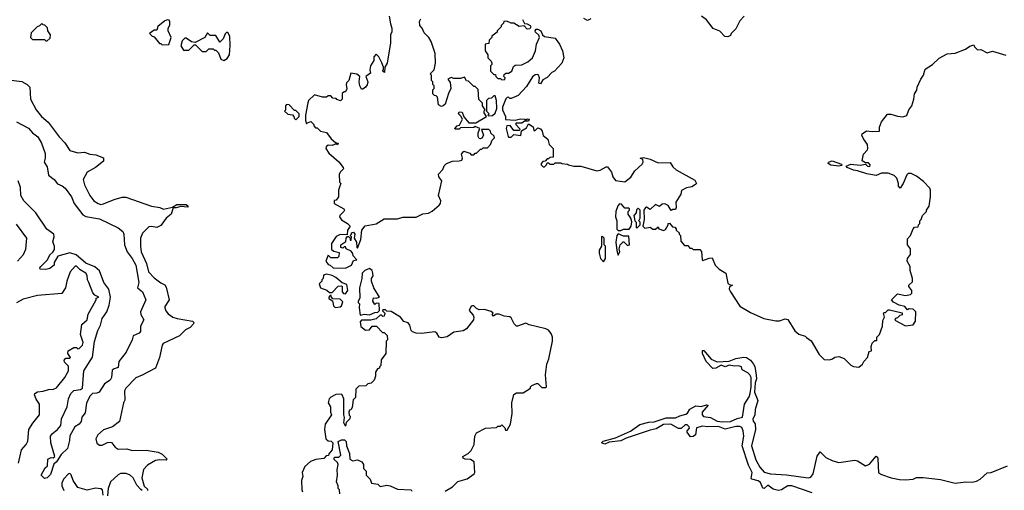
# Model space of a CAD drawing. Extents: x 2386423 to 2568864, y 578392 to 761999.
# Tile 330 of 454: x 2499229 to 2506593, y 659451 to 662969. Entities that reach past the tile are written whole.
import ezdxf

# ---------------------------------------------------------------- set-up
doc = ezdxf.new("R2010")
doc.units = 0

msp = doc.modelspace()

# ---------------------------------------------------------------- linework, layer by layer
at = {"layer": '0CON05XD'}
for points in [[(2499435, 662810), (2499458.3, 662831.7), (2499460, 662855), (2499440, 662885), (2499438.3, 662908.3), (2499418.3, 662928.3), (2499405, 662930), (2499395, 662940), (2499378.3, 662921.7), (2499360, 662915), (2499315, 662870), (2499310, 662835), (2499325, 662820), (2499415, 662820), (2499425, 662810), (2499435, 662810)], [(2500295, 662780), (2500345, 662782.5), (2500362.5, 662835), (2500340, 662885), (2500340, 662905), (2500351.7, 662928.3), (2500351.7, 662951.7), (2500346.4, 662966.4), (2500335, 662967.5), (2500315, 662960), (2500261.7, 662918.3), (2500255, 662890), (2500235, 662890), (2500200, 662865), (2500220, 662845), (2500235, 662840), (2500275, 662790), (2500285, 662790), (2500295, 662780)], [(2501992.5, 662995), (2502003, 662937), (2502012.5, 662905), (2502011.7, 662878.3), (2502002.5, 662855), (2502003, 662797), (2501976.7, 662645), (2501960, 662615), (2501956.4, 662573.6), (2501943.6, 662583.6), (2501950, 662595), (2501950, 662615), (2501937, 662647), (2501915, 662690), (2501895, 662710), (2501878.3, 662691.7), (2501877, 662663), (2501853.8, 662625), (2501846.7, 662595), (2501851.7, 662568.3), (2501817.5, 662545), (2501832, 662505), (2501827.3, 662482.7), (2501815, 662463.3), (2501795, 662450), (2501785, 662450), (2501773.6, 662473.6), (2501768.8, 662505), (2501772.5, 662545), (2501751.7, 662561.7), (2501705, 662570), (2501690, 662515), (2501673, 662497), (2501670, 662485), (2501677, 662453), (2501665, 662430), (2501655, 662430), (2501641.7, 662418.3), (2501640, 662375), (2501628.3, 662361.7), (2501601.7, 662371.7), (2501595, 662380), (2501571.7, 662381.7), (2501555, 662400), (2501535, 662400), (2501525, 662390), (2501495, 662390), (2501435, 662407.5), (2501390, 662365), (2501383, 662347), (2501367.5, 662255), (2501367.5, 662215), (2501375, 662190), (2501381.7, 662198.3), (2501407, 662207), (2501430, 662185), (2501430, 662175), (2501441.7, 662161.7), (2501455, 662160), (2501480, 662135), (2501525, 662126.7), (2501558.3, 662078.3), (2501591.7, 662051.7), (2501610, 662045), (2501606.4, 662033.6), (2501595, 662040), (2501565, 662027.5), (2501535, 662030), (2501521.7, 662018.3), (2501520, 662005), (2501540.7, 661970.7), (2501616.4, 661906.4), (2501647.5, 661865), (2501650, 661855), (2501625, 661830), (2501618.3, 661811.7), (2501620, 661755), (2501630, 661745), (2501622.5, 661725), (2501612.5, 661695), (2501613.3, 661645), (2501595, 661620), (2501581.7, 661618.3), (2501580, 661595), (2501652.5, 661555), (2501657.5, 661545), (2501652.5, 661535), (2501623.6, 661506.4), (2501620, 661495), (2501635, 661472.5), (2501680, 661445), (2501700, 661425), (2501680, 661395), (2501678.3, 661361.7), (2501625, 661362.5), (2501595, 661347.5), (2501560, 661295), (2501561.7, 661251.7), (2501578.3, 661238.3), (2501618.3, 661228.3), (2501615, 661200), (2501605, 661190), (2501555, 661190), (2501535, 661210), (2501520, 661165), (2501535, 661140), (2501550, 661135), (2501573, 661113), (2501665, 661112.5)], [(2501665, 661112.5), (2501710, 661135), (2501725, 661170), (2501750, 661175), (2501723, 661203), (2501721.7, 661221.7), (2501708.8, 661238.8), (2501670, 661255), (2501665, 661270), (2501655, 661270), (2501645, 661260), (2501630, 661265), (2501630, 661285), (2501668.3, 661311.7), (2501670, 661335), (2501681.7, 661348.3), (2501688.3, 661348.3), (2501700, 661335), (2501701.7, 661321.7), (2501708.3, 661321.7), (2501710, 661345), (2501700, 661355), (2501710, 661365), (2501710, 661375), (2501725, 661380), (2501736.7, 661366.7), (2501730, 661335), (2501747.5, 661305), (2501750, 661265), (2501755, 661260), (2501780, 661325), (2501787.5, 661395), (2501813, 661427), (2501895, 661442.5), (2501955, 661480), (2502055, 661480), (2502095, 661492.5), (2502195, 661493.3), (2502245, 661516.7), (2502286.4, 661523.6), (2502315, 661537.5), (2502366.4, 661583.6), (2502376, 661594), (2502378.8, 661615), (2502361.2, 661655), (2502387.5, 661765), (2502363.3, 661793.3), (2502362.5, 661815), (2502395, 661850), (2502403.6, 661876.4), (2502420, 661895), (2502465, 661912.5), (2502515, 661913.3), (2502535, 661920), (2502540, 661935), (2502532.5, 661965), (2502550, 661985), (2502595, 661970), (2502605, 661960), (2502625, 661960), (2502635, 661970), (2502645, 661970), (2502675, 662000), (2502685, 662000), (2502695, 662010), (2502728.3, 662011.7), (2502750, 662035), (2502761.7, 662068.3), (2502780, 662085), (2502778.3, 662098.3), (2502751.7, 662121.7), (2502750, 662135), (2502737, 662147), (2502681.7, 662148.3), (2502697.5, 662105), (2502686.4, 662083.6), (2502675, 662077.5), (2502665, 662080), (2502657.5, 662095), (2502657, 662123), (2502670, 662155), (2502635, 662170), (2502625, 662162.5), (2502525, 662160), (2502515, 662150), (2502485, 662150), (2502482.5, 662155), (2502500, 662175), (2502518.3, 662181.7), (2502540, 662225), (2502528.3, 662248.3), (2502510, 662265), (2502515, 662280), (2502538.3, 662278.3), (2502551.7, 662241.7), (2502588.3, 662198.3), (2502641.7, 662198.3), (2502720, 662245), (2502703, 662273), (2502703, 662287), (2502710, 662295), (2502690, 662325), (2502690, 662345), (2502663, 662373), (2502657.5, 662447.5), (2502635, 662470), (2502625, 662470), (2502585, 662510), (2502571.7, 662511.7), (2502555, 662540), (2502525, 662530), (2502475, 662530), (2502455, 662537.5), (2502430, 662525), (2502448.8, 662498.8), (2502454, 662455), (2502435, 662417.5), (2502411.7, 662338.3), (2502395.8, 662324.2), (2502385, 662321.2), (2502362, 662332), (2502355, 662390), (2502345, 662400), (2502331.7, 662401.7), (2502320, 662415), (2502320, 662445), (2502330, 662455), (2502330, 662475), (2502320, 662485), (2502320, 662505), (2502310, 662515), (2502310, 662555), (2502300, 662565), (2502330, 662595), (2502340, 662645), (2502337.5, 662715), (2502307, 662807), (2502290, 662835), (2502255, 662870), (2502240, 662905), (2502222.5, 662925), (2502220, 662955), (2502230, 662975)], [(2502850, 662955), (2502847, 662943), (2502830, 662925), (2502830, 662915), (2502800, 662885), (2502800, 662875), (2502760, 662845), (2502760, 662835), (2502740, 662815), (2502738.3, 662791.7), (2502710, 662785), (2502710, 662735), (2502730, 662705), (2502730, 662685), (2502755, 662660), (2502760, 662645), (2502760, 662635), (2502750, 662625), (2502750, 662585), (2502775, 662560), (2502788.3, 662558.3), (2502790, 662545), (2502805, 662530), (2502825, 662530), (2502835, 662520), (2502858.3, 662521.7), (2502860, 662535), (2502850, 662545), (2502851.7, 662558.3), (2502865, 662570), (2502885, 662570), (2502910, 662585), (2502921.7, 662618.3), (2502935, 662630), (2502985, 662632.5), (2503030, 662655), (2503063.3, 662685), (2503086, 662735), (2503093.3, 662786.7), (2503116.7, 662836.7), (2503112.3, 662852.3), (2503086.2, 662875), (2503083.6, 662886.4), (2503092, 662898), (2503105, 662898.8), (2503125.9, 662885.9), (2503140, 662855), (2503155, 662843.3), (2503235, 662830), (2503267, 662787), (2503287.5, 662735), (2503297.5, 662685), (2503282.5, 662645), (2503230, 662585), (2503210, 662575), (2503173, 662537), (2503140.7, 662519.3), (2503125, 662490), (2503112.5, 662495), (2503117.5, 662535), (2503110, 662555), (2503105, 662560), (2503085, 662557.5), (2503065, 662542.5), (2503020, 662470), (2502958.3, 662401.7), (2502905, 662380), (2502895, 662380), (2502885, 662390), (2502875, 662387.5), (2502863.9, 662376.1), (2502840, 662315), (2502840, 662295), (2502862.5, 662245), (2502861.7, 662221.7), (2502935, 662217.5), (2502975, 662228.8), (2503006.4, 662226.4), (2503015, 662220), (2503023.3, 662226.7), (2503040, 662225), (2503035, 662210), (2503005, 662210), (2502985, 662196.7), (2502940, 662195), (2502940, 662185), (2502967.5, 662155), (2502970, 662145), (2502965, 662140), (2502925, 662140), (2502897, 662177), (2502872.5, 662175), (2502866.7, 662155), (2502882.5, 662095), (2502885, 662090), (2502905, 662090), (2502925, 662110), (2502977, 662103), (2502981.7, 662138.3), (2503018.3, 662161.7), (2503035, 662190), (2503068.3, 662168.3), (2503075, 662140), (2503085, 662140), (2503105, 662160), (2503125, 662152.5), (2503135.9, 662135.9), (2503143.9, 662103.9), (2503180, 662075), (2503190, 662035), (2503220, 662005), (2503218.3, 661941.7), (2503195, 661940), (2503185, 661930), (2503175, 661930), (2503158.3, 661911.7), (2503141.7, 661908.3), (2503130, 661895), (2503130, 661885), (2503145, 661870), (2503155, 661870), (2503170, 661885), (2503175, 661900), (2503185, 661900), (2503195, 661890), (2503225, 661890), (2503235, 661900), (2503275, 661900), (2503283, 661893), (2503325, 661890), (2503333, 661883), (2503373.6, 661873.6), (2503425, 661873.3), (2503545, 661840), (2503570, 661845), (2503615, 661870), (2503625, 661870), (2503655, 661830), (2503666.2, 661795), (2503685, 661766.7), (2503755, 661756.7), (2503799.3, 661790.7), (2503830.7, 661839.3), (2503885, 661890), (2503892.5, 661905), (2503890, 661925), (2503870, 661935), (2503895, 661940), (2503945, 661926.7), (2504005, 661900), (2504095, 661902.5), (2504115, 661870), (2504137.7, 661847.7), (2504279.5, 661769.5), (2504290, 661745), (2504283, 661737), (2504255, 661720), (2504215, 661712.5), (2504177.5, 661692.5), (2504172.5, 661665), (2504137.5, 661605), (2504140, 661565), (2504135, 661550), (2504115, 661550), (2504101.7, 661541.7), (2504080, 661580), (2504055, 661592.5), (2504035, 661590), (2504015, 661572.5), (2503985, 661587.5), (2503945, 661550), (2503917, 661567), (2503910, 661565), (2503897.5, 661545), (2503900, 661475), (2503890, 661425), (2503905, 661410), (2503945, 661417.5), (2503965, 661402.5), (2503985, 661402.5), (2504005, 661420), (2504010, 661405), (2504045, 661392.5), (2504059.3, 661400.7), (2504080, 661435), (2504080, 661445), (2504088.3, 661448.3), (2504111.7, 661421.7), (2504128.3, 661418.3), (2504140, 661405), (2504140, 661395), (2504160, 661375), (2504160, 661365), (2504170, 661355), (2504173, 661313), (2504201.7, 661281.7), (2504225, 661280), (2504241.7, 661261.7), (2504255, 661260), (2504265, 661250), (2504315, 661250), (2504327, 661237), (2504332.5, 661175), (2504338.3, 661168.3), (2504385, 661187.5), (2504408.3, 661188.3), (2504430, 661135), (2504460, 661105), (2504510, 661075), (2504525, 661000), (2504535, 660990), (2504560, 660985), (2504538.3, 660971.7), (2504536.2, 660955), (2504544, 660935), (2504615, 660827.5), (2504695, 660780), (2504795, 660736.2), (2504885, 660717.5), (2504911.7, 660718.3), (2504955, 660732.5), (2504975, 660727.5), (2505025, 660642.5), (2505055, 660617.5), (2505102.5, 660602.5), (2505113.3, 660593.3), (2505149.3, 660569.3), (2505207, 660467), (2505245, 660430), (2505285, 660427.5), (2505306.7, 660433.3), (2505325, 660447.5), (2505355, 660452.5), (2505395, 660437.5), (2505445, 660387.5), (2505465, 660377.5), (2505505, 660372.5)], [(2502989.3, 662969.3), (2503005, 662940), (2503025, 662937.5), (2503046, 662926), (2503051.2, 662915), (2503045, 662900), (2503025, 662898.8), (2503001.7, 662921.7), (2502965, 662918.8), (2502925, 662943.3), (2502903.6, 662943.6), (2502873, 662957), (2502850, 662955)], [(2503500, 662975), (2503475, 662962.5), (2503447, 662977)], [(2504647.5, 662995), (2504615, 662960), (2504585, 662900), (2504550, 662865), (2504545, 662850), (2504525, 662840), (2504503, 662843), (2504465, 662882.5), (2504415, 662902.5), (2504365, 662967.5), (2504327.5, 662995)], [(2500755, 662663.3), (2500781.2, 662678.8), (2500798, 662705), (2500804, 662775), (2500801.2, 662845), (2500785, 662873.3), (2500775, 662872.5), (2500765, 662862.5), (2500750, 662825), (2500725, 662800), (2500695, 662850), (2500655, 662850), (2500635, 662870), (2500613.3, 662836.7), (2500541.7, 662798.3), (2500515, 662802.5), (2500475, 662830), (2500465, 662830), (2500445, 662810), (2500433.9, 662773.9), (2500455, 662740), (2500495, 662740), (2500535, 662780), (2500545, 662780), (2500595, 662730), (2500625, 662730), (2500645, 662750), (2500675, 662750), (2500685, 662740), (2500695, 662740), (2500715, 662720), (2500732.5, 662675), (2500755, 662663.3)], [(2505505, 660372.5), (2505532.5, 660395), (2505542.5, 660415), (2505570, 660445), (2505581.7, 660488.3), (2505600, 660495), (2505597.5, 660525), (2505605, 660550), (2505625, 660570), (2505638.3, 660571.7), (2505640, 660595), (2505660, 660615), (2505683, 660677), (2505685, 660720), (2505697.5, 660745), (2505690, 660775), (2505695, 660780), (2505705, 660780), (2505725, 660800), (2505735, 660800), (2505828.3, 660778.3), (2505828.3, 660761.7), (2505811.7, 660758.3), (2505795, 660740), (2505780, 660735), (2505773, 660723), (2505855, 660680), (2505911.7, 660688.3), (2505927.5, 660715), (2505930, 660785), (2505910, 660805), (2505882.5, 660807.5), (2505870, 660800), (2505850, 660825), (2505806.4, 660836.4), (2505765, 660857.5), (2505750, 660875), (2505795, 660920), (2505855, 660907.5), (2505890, 660915), (2505900, 660925), (2505900, 660945), (2505880, 660975), (2505880, 660985), (2505905, 661010), (2505906, 661035), (2505887.5, 661095), (2505888.8, 661125), (2505865.6, 661165), (2505868, 661185), (2505890, 661215), (2505890, 661255), (2505870, 661285), (2505868.3, 661331.7), (2505890, 661355), (2505910, 661405), (2505921.7, 661418.3), (2505948.3, 661421.7), (2505950, 661435), (2505960, 661445), (2505960, 661465), (2505970, 661475), (2505980, 661505), (2506010, 661535), (2506010, 661545), (2506030, 661575), (2506040, 661645), (2506040, 661695), (2506035, 661710), (2505989.3, 661759.3), (2505935, 661800), (2505895, 661820), (2505875, 661820), (2505865, 661810), (2505836.2, 661745), (2505815, 661710), (2505802.5, 661725), (2505802.5, 661745), (2505790, 661785), (2505770, 661805), (2505725, 661822.5), (2505675, 661822.5), (2505635, 661803.3), (2505565.8, 661815.8), (2505495, 661840), (2505464.3, 661844.3), (2505417.5, 661865), (2505410, 661875), (2505445, 661888.8), (2505515, 661882.5), (2505555, 661890), (2505570, 661875), (2505588.3, 661871.7), (2505590, 661885), (2505578.3, 661898.3), (2505555, 661900), (2505530, 661915), (2505540, 661965), (2505570, 661995), (2505572.5, 662005), (2505570, 662035), (2505539.3, 662079.3), (2505527.5, 662105), (2505530, 662115), (2505562.3, 662137.7), (2505605, 662132), (2505660, 662135), (2505660, 662165), (2505673.3, 662205), (2505718.3, 662261.7), (2505745, 662262.5), (2505795, 662246.7), (2505835, 662243.3), (2505865, 662253.3), (2505879.2, 662295), (2505900, 662325), (2505916, 662375), (2505921.2, 662415), (2505937.7, 662442.3), (2505941.2, 662465), (2505968.8, 662525), (2505987.5, 662555), (2506000.7, 662599.3), (2506056.4, 662633.6), (2506105, 662682.5), (2506165, 662712.5), (2506225, 662717.5), (2506301.7, 662748.3), (2506335, 662770), (2506365, 662780), (2506370, 662765), (2506393, 662743), (2506417, 662747), (2506465, 662720), (2506505, 662732.5), (2506605, 662702.5)], [(2499165.9, 662515.9), (2499245, 662506), (2499285, 662483.8), (2499306, 662465), (2499311.2, 662375), (2499352, 662295), (2499392.9, 662245), (2499442.7, 662202.7), (2499523.4, 662093.4), (2499567.4, 662047.4), (2499605, 661991.2), (2499665, 661974.2), (2499715, 661978), (2499753.2, 661963.2), (2499799.3, 661959.3), (2499856.4, 661936.4), (2499855, 661912.5), (2499795, 661863.8), (2499735, 661830), (2499703.1, 661775), (2499713.4, 661733.4), (2499754.2, 661655), (2499785, 661615.8), (2499815, 661594), (2499835, 661588.8), (2499855, 661592), (2499935, 661626), (2499995, 661643.3), (2500023.6, 661643.6), (2500215, 661576.2), (2500276.1, 661566.1), (2500303.9, 661553.9), (2500372.5, 661567.5), (2500405, 661588.8), (2500475, 661588), (2500490, 661575), (2500483, 661567), (2500435, 661573.3), (2500398.3, 661561.7), (2500377.5, 661562.5), (2500361.2, 661515), (2500323.8, 661485), (2500285, 661431.2), (2500255, 661416.2), (2500215, 661423.8), (2500195, 661420), (2500147, 661373), (2500133.1, 661335), (2500132.5, 661275), (2500138.9, 661235), (2500176.6, 661146.6), (2500191.9, 661085), (2500235, 661039.2), (2500285, 661001.2), (2500315, 660986.7), (2500325, 660970), (2500347.5, 660875), (2500314, 660826), (2500313.8, 660815), (2500321.7, 660791.7), (2500339.7, 660769.7), (2500375, 660746.2), (2500406.7, 660735), (2500522.5, 660715), (2500531.2, 660705), (2500528.8, 660695), (2500505, 660668), (2500468.8, 660651.2), (2500423.2, 660606.8), (2500302.3, 660547.7), (2500294, 660536), (2500274.2, 660445), (2500245, 660363.3), (2500145, 660310.8), (2500097.4, 660292.6), (2500022, 660215), (2500014.2, 660195), (2500016.2, 660125), (2500005.9, 660104.1), (2499976.7, 659965), (2499924.2, 659925.8), (2499855, 659904), (2499812.5, 659865), (2499798.6, 659835), (2499805, 659803.3), (2499825, 659789.2), (2499845, 659789.2), (2499885, 659808), (2499905, 659810.8), (2499915, 659808.6), (2499943.5, 659773.5), (2499965, 659760), (2500030.5, 659760.5), (2500070.5, 659749.5), (2500175, 659751.9), (2500265, 659736.7), (2500295, 659721.4), (2500333.3, 659685), (2500323.8, 659676.2), (2500275, 659679.6), (2500245.4, 659674.6), (2500185, 659640), (2500154.3, 659605.7), (2500142, 659545), (2500161.2, 659481.2), (2500185, 659460), (2500185, 659450)], [(2502735, 662250), (2502765, 662252.5), (2502785, 662270), (2502797.5, 662305), (2502796.1, 662366.1), (2502785, 662400), (2502775, 662400), (2502757.5, 662382.5), (2502735, 662380), (2502720, 662365), (2502720, 662285), (2502740, 662265), (2502730, 662255), (2502735, 662250)], [(2501295, 662220), (2501320, 662245), (2501320, 662265), (2501295, 662290), (2501285, 662290), (2501245, 662332.5), (2501223.9, 662336.1), (2501217.5, 662325), (2501217, 662293), (2501210, 662285), (2501235, 662262.5), (2501268.3, 662258.3), (2501280, 662245), (2501281.7, 662231.7), (2501295, 662220)], [(2499205, 662205.6), (2499295, 662157.1), (2499325, 662122.5), (2499365, 662092.5), (2499392.5, 662045), (2499418.6, 661968.6), (2499420.8, 661935), (2499413.3, 661905), (2499435, 661870), (2499445, 661807.5), (2499486.7, 661775), (2499512.1, 661742.1), (2499547.4, 661727.4), (2499569.5, 661709.5), (2499617.1, 661645), (2499637.8, 661595), (2499700.9, 661510.9), (2499725, 661497.5), (2499825, 661480.9), (2499965, 661412), (2500001.2, 661385), (2500009.2, 661365), (2500013.3, 661285), (2500032.7, 661232.7), (2500070.4, 661185), (2500098.9, 661135), (2500120, 661005), (2500110, 660965), (2500148, 660935), (2500173.3, 660875), (2500133.9, 660786.1), (2500136.2, 660765), (2500156.7, 660725), (2500133, 660677), (2500131.7, 660638.3), (2500123.6, 660626.4), (2500077.5, 660605), (2500071.2, 660575), (2500026.2, 660485), (2499971.2, 660415), (2499965, 660370), (2499935, 660360), (2499921.7, 660348.3), (2499916.2, 660295), (2499906.7, 660275), (2499862.3, 660247.7), (2499822.5, 660185), (2499805, 660176.7), (2499775, 660174), (2499755, 660153.8), (2499727.9, 660102.1), (2499718.3, 660031.7), (2499695, 659997.5), (2499689.2, 659965), (2499675, 659945.8), (2499640.8, 659925), (2499605, 659857.5), (2499603, 659823), (2499586.2, 659765), (2499540.7, 659719.3), (2499505.6, 659665), (2499484.4, 659645.6), (2499459.3, 659570.7), (2499435, 659543.8), (2499415, 659540), (2499407, 659547), (2499390, 659565), (2499420.8, 659619.2), (2499436.7, 659635), (2499440, 659685), (2499463.6, 659696.4), (2499480, 659695), (2499492.5, 659705), (2499461.2, 659805), (2499460, 659855), (2499474.1, 659875.9), (2499512.5, 659905), (2499537.5, 659935), (2499542.5, 659985), (2499584.1, 660075.9), (2499593.1, 660135), (2499610.6, 660175), (2499635, 660196.9), (2499685, 660204), (2499700, 660215), (2499709.7, 660345), (2499773.2, 660446.8), (2499787.5, 660562.5), (2499813.9, 660646.1), (2499834.6, 660685), (2499846.4, 660735), (2499880.4, 660785), (2499898.2, 660835), (2499909.5, 660895), (2499895.6, 660955.6), (2499858.2, 661005), (2499825, 661091.1), (2499791, 661121), (2499725, 661149.1), (2499652.6, 661212.6), (2499605, 661226.7), (2499515, 661202), (2499486.7, 661155), (2499487.5, 661135), (2499455, 661110.4), (2499425, 661100.8), (2499383.3, 661105), (2499380.8, 661115), (2499387.1, 661125), (2499436.2, 661173.8), (2499455, 661212), (2499478, 661232), (2499488.8, 661251.2), (2499489.2, 661275), (2499478.3, 661308.3), (2499487.3, 661345), (2499484.7, 661365), (2499432.8, 661402.8), (2499351.1, 661525), (2499260, 661615), (2499237.3, 661655), (2499235.3, 661715), (2499218.6, 661765)], [(2505355, 661873.8), (2505295, 661880.8), (2505276.7, 661895), (2505277.5, 661905), (2505305, 661913.8), (2505375, 661890), (2505380, 661885), (2505375, 661880), (2505355, 661873.8)], [(2503725, 661392.5), (2503745, 661402.5), (2503786.4, 661403.6), (2503802.5, 661425), (2503807.5, 661457.5), (2503800, 661485), (2503780, 661515), (2503780, 661535), (2503790, 661545), (2503790, 661555), (2503785, 661560), (2503755, 661560), (2503729.3, 661589.3), (2503715, 661592.5), (2503702.3, 661577.7), (2503688.8, 661535), (2503686.2, 661495), (2503694.4, 661465), (2503694.2, 661404.2), (2503705, 661392.5), (2503725, 661392.5)], [(2503845, 661410), (2503870, 661435), (2503870, 661455), (2503860, 661465), (2503870, 661485), (2503870, 661545), (2503855, 661560), (2503843, 661547), (2503840, 661525), (2503822.5, 661505), (2503830, 661465), (2503840, 661455), (2503840, 661415), (2503845, 661410)], [(2499212.5, 661165), (2499257.5, 661215), (2499276.4, 661253.6), (2499282.5, 661335), (2499205, 661440)], [(2503595, 661160), (2503610, 661185), (2503610, 661275), (2503600, 661285), (2503600, 661335), (2503585, 661350), (2503580, 661345), (2503580, 661275), (2503563, 661247), (2503562.5, 661225), (2503573, 661183), (2503595, 661160)], [(2503705, 661210), (2503717.5, 661235), (2503712.5, 661255), (2503720, 661285), (2503741.7, 661308.3), (2503748.3, 661308.3), (2503775, 661280), (2503790, 661285), (2503785, 661350), (2503745, 661350), (2503705, 661367.5), (2503694, 661356), (2503687.5, 661305), (2503693.8, 661245), (2503705, 661210)], [(2499746, 661005), (2499737.5, 661025), (2499735, 661057.5), (2499725, 661073.8), (2499680.5, 661100.5), (2499655, 661126.7), (2499643, 661127), (2499606.4, 661083.6), (2499581.2, 661015), (2499572.5, 660965), (2499545, 660922.5), (2499361.7, 660908.3), (2499255, 660881.2), (2499205, 660853.8)], [(2501775, 660760), (2501805, 660766.7), (2501845, 660762.5), (2501885, 660780), (2501907.5, 660782.5), (2501920, 660795), (2501918.3, 660848.3), (2501895, 660850), (2501885, 660840), (2501870, 660865), (2501875, 660890), (2501895, 660887.5), (2501920, 660895), (2501877.5, 660965), (2501860, 661015), (2501860, 661035), (2501872.5, 661055), (2501871.2, 661075), (2501866.2, 661095), (2501845, 661108.8), (2501810, 661095), (2501790, 661075), (2501787.5, 661035), (2501770, 660965), (2501773, 660887), (2501760, 660865), (2501760, 660855), (2501770, 660845), (2501767.5, 660815), (2501775, 660760)], [(2501665, 660920), (2501682.5, 660945), (2501675, 660990), (2501641.7, 661001.7), (2501593, 661043), (2501566.4, 661056.4), (2501525, 661066.7), (2501501.7, 661058.3), (2501500, 661035), (2501490, 661025), (2501490, 661015), (2501470, 660995), (2501480, 660965), (2501527, 660947), (2501545, 660930), (2501565, 660930), (2501611.7, 660978.3), (2501635, 660980), (2501640, 660975), (2501640, 660935), (2501651.7, 660921.7), (2501665, 660920)], [(2499220.6, 659655), (2499241.9, 659755), (2499278.6, 659795), (2499290.3, 659819.7), (2499298.6, 659905), (2499327.5, 659952.5), (2499378.6, 660015), (2499376.2, 660095), (2499351.4, 660131.4), (2499340, 660165), (2499342.5, 660175), (2499363.3, 660186.7), (2499405, 660192), (2499443.9, 660206.1), (2499483, 660207), (2499505, 660217.5), (2499567.5, 660295), (2499593.8, 660345), (2499595, 660380), (2499565, 660410), (2499562.5, 660425), (2499575, 660440), (2499605, 660440), (2499610, 660445), (2499590, 660475), (2499592.5, 660495), (2499635, 660520), (2499655, 660520), (2499665, 660510), (2499675, 660512.5), (2499698.8, 660535), (2499703.3, 660555), (2499683.8, 660615), (2499695, 660690), (2499733.8, 660725), (2499742.3, 660767.7), (2499800, 660875), (2499801.7, 660888.3), (2499820, 660895), (2499790, 660910), (2499776.7, 660926.7), (2499746, 661005)], [(2501588.3, 660818.3), (2501625, 660822.5), (2501635, 660830), (2501645, 660860), (2501625, 660880), (2501571.7, 660881.7), (2501560, 660895), (2501558.3, 660908.3), (2501551.7, 660908.3), (2501540, 660895), (2501540, 660885), (2501568.3, 660868.3), (2501575, 660830), (2501588.3, 660818.3)], [(2502410, 659445), (2502465, 659476.2), (2502505, 659518), (2502575, 659537.5), (2502627.5, 659575), (2502632.5, 659585), (2502627.5, 659665), (2502601.7, 659681.7), (2502560, 659685), (2502545, 659692.5), (2502543.3, 659705), (2502583, 659727), (2502605, 659750), (2502627, 659793), (2502632.5, 659855), (2502645, 659880), (2502713, 659917), (2502795, 659920), (2502805, 659930), (2502825, 659930), (2502835, 659940), (2502858.3, 659918.3), (2502861.7, 659901.7), (2502875, 659900), (2502900, 659945), (2502912, 660025), (2502908.8, 660105), (2502925, 660167.5), (2502945, 660180), (2502995, 660180), (2503050, 660215), (2503050, 660225), (2503060, 660235), (2503095, 660250), (2503105, 660250), (2503135, 660220), (2503165, 660220), (2503170, 660225), (2503162.5, 660315), (2503172.5, 660395), (2503186.4, 660433.6), (2503213.3, 660565), (2503213.3, 660595), (2503203.6, 660623.6), (2503185, 660647.5), (2503165, 660657.5), (2503038.3, 660688.3), (2503015, 660700), (2502951.7, 660678.3), (2502945, 660677.5), (2502927.5, 660695), (2502905, 660740), (2502895, 660747.5), (2502853, 660753), (2502815, 660767.5), (2502793, 660767), (2502773, 660753), (2502762.5, 660765), (2502770, 660775), (2502755, 660787.5), (2502705, 660802.5), (2502665, 660800), (2502645, 660810), (2502625, 660830), (2502615, 660830), (2502605, 660827.5), (2502590, 660795), (2502620.7, 660760.7), (2502626.7, 660745), (2502622.5, 660725), (2502571.2, 660658.8), (2502545, 660643.8), (2502475, 660632.5), (2502425, 660598.8), (2502385, 660591.2), (2502366.2, 660596.2), (2502350, 660625), (2502335, 660636.2), (2502235, 660623.8), (2502195, 660626.2), (2502166.2, 660636.2), (2502156.2, 660646.2), (2502146.4, 660686.4), (2502133.6, 660703.6), (2502102.7, 660712.7), (2502077.5, 660745), (2502007, 660787), (2501975, 660790), (2501965, 660800), (2501945, 660800), (2501941.7, 660791.7), (2501960, 660775), (2501955, 660752.5), (2501945, 660750), (2501935, 660760), (2501925, 660760), (2501895, 660733.3), (2501855, 660722.5), (2501785, 660722.5), (2501775, 660710), (2501780, 660675), (2501815, 660647.5), (2501845, 660650), (2501865, 660677.5), (2501897, 660677), (2501941.7, 660631.7), (2501955, 660630), (2501978.3, 660608.3), (2501980, 660575), (2501970, 660565), (2501967, 660473), (2501933, 660427), (2501930, 660385), (2501920, 660375), (2501920, 660365), (2501905, 660360), (2501890, 660335), (2501890, 660305), (2501880, 660275), (2501857, 660253), (2501833.3, 660246.7), (2501817, 660233), (2501765, 660230), (2501743, 660207), (2501740, 660145), (2501723, 660127), (2501715, 660070), (2501706.4, 660053.6), (2501695, 660050), (2501690, 660035), (2501693, 660013), (2501700, 660005), (2501697.5, 659985), (2501671.7, 659958.3), (2501665, 659930), (2501652.5, 659955), (2501657.5, 659995), (2501652.5, 660015), (2501652.5, 660135), (2501640, 660165), (2501635, 660170), (2501593, 660167), (2501555, 660147.5), (2501543.3, 660135), (2501536.4, 660106.4), (2501552.5, 660075), (2501552.5, 660035), (2501560, 660015), (2501513.3, 659945), (2501510, 659905), (2501520, 659835), (2501535, 659820), (2501558.3, 659818.3), (2501570, 659805), (2501567, 659753), (2501540, 659725), (2501538.3, 659711.7), (2501521.7, 659708.3), (2501505, 659690), (2501445, 659682.5), (2501405, 659666.7), (2501360.7, 659629.3), (2501342.5, 659585), (2501347.5, 659555), (2501337.5, 659525), (2501340, 659455), (2501345, 659440)], [(2505155, 659433.3), (2505005, 659484), (2504975, 659483.8), (2504925.4, 659454.6), (2504905, 659450.9), (2504865, 659460), (2504825, 659488.8), (2504797.5, 659465), (2504786.4, 659466.4), (2504770, 659510), (2504753, 659523), (2504704.4, 659534.4), (2504700.8, 659540.8), (2504706.5, 659585), (2504679.4, 659639.4), (2504631.5, 659785), (2504644.6, 659855), (2504640.4, 659895), (2504630.8, 659920.8), (2504615, 659928.5), (2504585, 659928.5), (2504505, 659908.8), (2504455, 659928.9), (2504373.4, 659926.6), (2504335, 659930), (2504291.7, 659918.3), (2504282.5, 659865), (2504267, 659853), (2504245, 659850), (2504220, 659885), (2504220, 659895), (2504237.5, 659915), (2504237, 659927), (2504221.7, 659941.7), (2504205, 659940), (2504177, 659913), (2504155, 659912.5), (2504100, 659945), (2504045, 659944.3), (2503989.1, 659910.9), (2503945, 659901.5), (2503765, 659841.1), (2503725, 659821.1), (2503638.8, 659811.2), (2503605, 659795.8), (2503581.2, 659805), (2503592.2, 659817.8), (2503686.2, 659843.8), (2503796.3, 659893.7), (2503867.6, 659942.4), (2503935, 659960.9), (2503975, 659962.7), (2504065, 659992.2), (2504135, 659992.5), (2504165, 660009.2), (2504210.7, 660019.3), (2504222.5, 660027.5), (2504241.2, 660058.8), (2504285, 660082), (2504325, 660078.8), (2504365, 660090), (2504377.5, 660087.5), (2504334.2, 660035.8), (2504332, 660015), (2504342.2, 660002.2), (2504395, 659995.6), (2504445, 659968.2), (2504485, 659963.8), (2504545, 659966.8), (2504595, 659988.9), (2504635, 659997.5), (2504650, 660095), (2504685, 660151.2), (2504691.2, 660175), (2504700, 660225), (2504699.4, 660295), (2504690.8, 660315), (2504675, 660330), (2504631.7, 660351.7), (2504627.5, 660375), (2504605, 660382.5), (2504575, 660378.8), (2504535, 660386), (2504505, 660373.3), (2504474.1, 660385.9), (2504435, 660363.8), (2504413, 660363), (2504363.8, 660413.8), (2504335.8, 660475), (2504335, 660496.2), (2504345, 660495.7), (2504401.3, 660431.3), (2504445, 660412.2), (2504535, 660417.5), (2504585, 660436.4), (2504645, 660446.7), (2504665, 660443.1), (2504695.3, 660425.3), (2504717.5, 660395), (2504726.1, 660376.1), (2504736.8, 660313.2), (2504740.7, 660285), (2504728.8, 660255), (2504725.3, 660185), (2504748.3, 660121.7), (2504728.9, 660055), (2504726, 660014), (2504713.1, 659985), (2504715, 659967.5), (2504729.3, 659949.3), (2504732.5, 659905), (2504701.4, 659785), (2504735, 659678.8), (2504764.3, 659625), (2504797.9, 659587.9), (2504845, 659574.7), (2504965, 659567.7), (2505125, 659544.3), (2505145, 659550), (2505163.8, 659575), (2505194.2, 659705.8), (2505215, 659740), (2505257, 659697), (2505310.7, 659670.7), (2505355, 659660), (2505475, 659677.5), (2505495, 659672.5), (2505555, 659633.8), (2505585, 659646.2), (2505635, 659706.7), (2505645, 659700), (2505647.3, 659687.3), (2505652.9, 659582.9), (2505675, 659568.8), (2505747.5, 659545), (2505807.9, 659532.1), (2505855, 659529.4), (2505910, 659535), (2505937, 659547), (2505985, 659546.7), (2506115, 659532.5), (2506225, 659504.3), (2506305, 659514), (2506352.3, 659512.3), (2506385, 659520), (2506413.3, 659535), (2506465, 659582.5), (2506495, 659583.8), (2506616.1, 659633.9)], [(2501622.5, 659425), (2501620, 659455), (2501610, 659465), (2501610, 659485), (2501597.5, 659515), (2501606.7, 659565), (2501602.5, 659605), (2501610, 659645), (2501605, 659660), (2501581.7, 659681.7), (2501580, 659695), (2501585, 659700), (2501615, 659700), (2501630, 659715), (2501610, 659815), (2501635, 659827.5), (2501657.5, 659827.5), (2501670, 659815), (2501672.5, 659785), (2501696.1, 659726.1), (2501697.5, 659685), (2501721.7, 659671.7), (2501755, 659678), (2501787.5, 659665), (2501800, 659645), (2501800, 659615), (2501820, 659595), (2501820, 659565), (2501850, 659535), (2501860, 659505), (2501908.3, 659498.3), (2501925, 659480), (2501975, 659490), (2502000, 659485), (2502055, 659460), (2502157.5, 659455), (2502162.5, 659445)], [(2499852.5, 659415), (2499847.5, 659455), (2499835, 659463.3), (2499797, 659467), (2499735, 659452.5), (2499665, 659472.5), (2499630, 659525), (2499615, 659567.5), (2499605, 659576.7), (2499595, 659573.3), (2499557.1, 659535), (2499545.6, 659505), (2499544.4, 659484.4), (2499560.5, 659450.5)], [(2500145, 659450), (2500135, 659457.5), (2500105, 659490), (2500077.5, 659545), (2500055, 659565.8), (2500025, 659576), (2499983.9, 659576.1), (2499965, 659567.5), (2499908.8, 659515), (2499891.2, 659465), (2499885, 659410)]]:
    msp.add_lwpolyline(points, dxfattribs=at)

doc.saveas('drawing.dxf')
